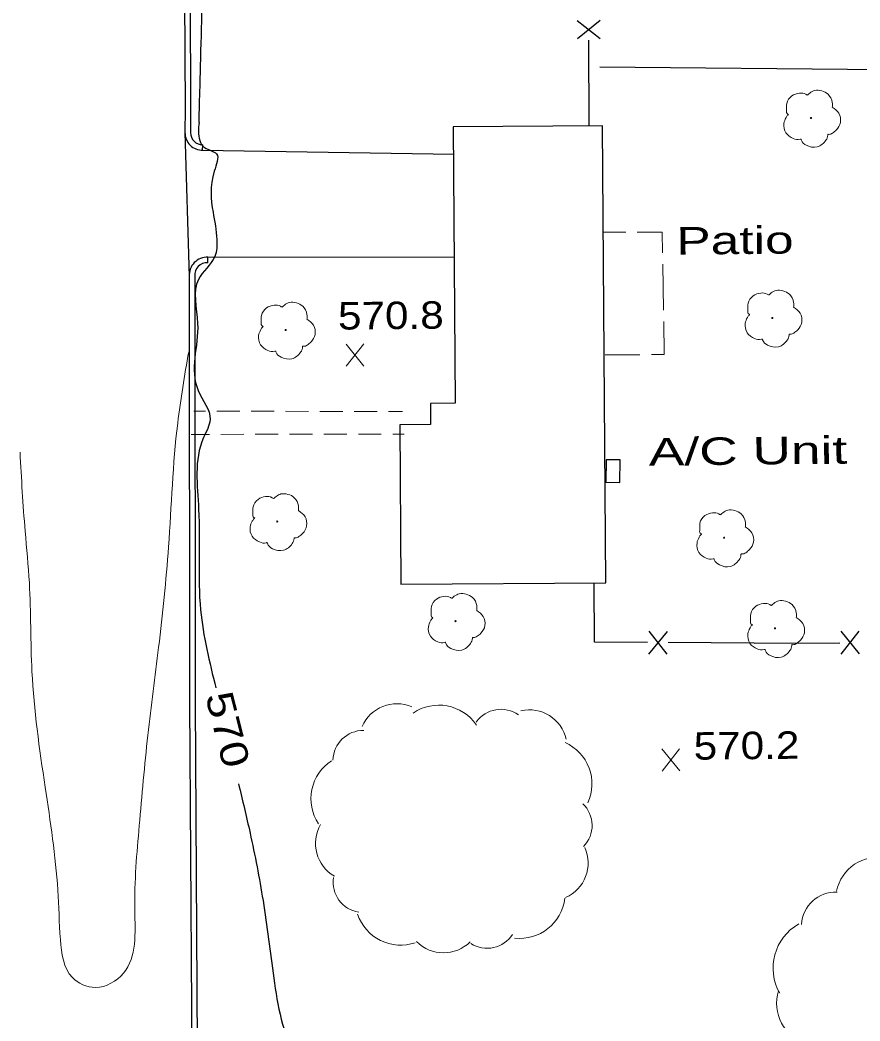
# Model space of a CAD drawing. Extents: x 2361708 to 2370558, y 6977955 to 6991887.
# Drawn here: x 2368272.5 to 2368419.3, y 6990084.2 to 6990259.1 of the extents above; entities that cross this region are included whole.
import ezdxf
from ezdxf.enums import TextEntityAlignment as Align

# ---------------------------------------------------------------- set-up
doc = ezdxf.new("R2010")
doc.units = 0
doc.header["$LTSCALE"] = 1.9
for name, color, linetype, lineweight in [('11', 7, 'Continuous', 25), ('13', 7, 'Continuous', 13), ('14', 7, 'Continuous', 13), ('17', 7, 'Continuous', 25), ('2', 7, 'Continuous', 25), ('20', 7, 'Continuous', 25), ('23', 7, 'Continuous', 25), ('29', 7, 'Continuous', 13), ('31', 7, 'Continuous', 13), ('35', 7, 'Continuous', 13)]:
    doc.layers.add(name, color=color, linetype=linetype, lineweight=lineweight)

msp = doc.modelspace()

# ---------------------------------------------------------------- linework, layer by layer
at = {"layer": '11'}
msp.add_lwpolyline([(2368374.868, 6990160.794), (2368374.328, 6990240.683), (2368348.218, 6990240.504), (2368348.548, 6990192.175), (2368344.228, 6990192.144), (2368344.253, 6990188.454), (2368338.913, 6990188.423), (2368339.079, 6990160.584)], close=True, dxfattribs=at)
at = {"layer": '13'}
for p, q in [((2368302.939, 6990190.771), (2368304.939, 6990190.77)), ((2368306.94, 6990190.769), (2368310.939, 6990190.767)), ((2368312.94, 6990190.766), (2368316.94, 6990190.764)), ((2368318.94, 6990190.763), (2368322.94, 6990190.761)), ((2368324.94, 6990190.76), (2368328.941, 6990190.759)), ((2368330.941, 6990190.758), (2368334.941, 6990190.746)), ((2368336.941, 6990190.745), (2368339.381, 6990190.738)), ((2368305.648, 6990186.737), (2368302.448, 6990186.726)), ((2368311.648, 6990186.744), (2368307.648, 6990186.736)), ((2368317.648, 6990186.761), (2368313.648, 6990186.753)), ((2368323.648, 6990186.768), (2368319.648, 6990186.76)), ((2368329.648, 6990186.785), (2368325.648, 6990186.777)), ((2368335.649, 6990186.792), (2368331.649, 6990186.784)), ((2368339.649, 6990186.79), (2368337.649, 6990186.791))]:
    msp.add_line(p, q, dxfattribs=at)
at = {"layer": '14'}
for p, q in [((2368374.355, 6990222.062), (2368378.355, 6990222.08)), ((2368384.819, 6990216.462), (2368384.955, 6990208.462)), ((2368380.849, 6990200.663), (2368374.789, 6990200.625))]:
    msp.add_line(p, q, dxfattribs=at)
for points in [[(2368380.355, 6990222.089), (2368384.715, 6990222.101), (2368384.78, 6990218.461)], [(2368384.994, 6990206.463), (2368385.089, 6990200.703), (2368382.849, 6990200.682)]]:
    msp.add_lwpolyline(points, dxfattribs=at)
at = {"layer": '17'}
for p, q in [((2368373.913, 6990255.85), (2368369.903, 6990259.031)), ((2368373.903, 6990259.05), (2368369.913, 6990255.832)), ((2368371.988, 6990240.641), (2368371.945, 6990255.641)), ((2368433.828, 6990250.38), (2368373.83, 6990250.879)), ((2368385.589, 6990152.306), (2368382.367, 6990148.325)), ((2368382.389, 6990152.325), (2368385.568, 6990148.305)), ((2368419.188, 6990148.365), (2368415.97, 6990152.345)), ((2368415.989, 6990148.345), (2368419.17, 6990152.365)), ((2368400.78, 6990150.24), (2368385.779, 6990150.337)), ((2368400.78, 6990150.24), (2368415.78, 6990150.313))]:
    msp.add_line(p, q, dxfattribs=at)
msp.add_lwpolyline([(2368382.178, 6990150.363), (2368372.927, 6990150.415), (2368372.859, 6990160.755)], dxfattribs=at)
at = {"layer": '2'}
for p, q in [((2368300.797, 6990372.76), (2368301.377, 6990243.559)), ((2368301.757, 6990372.768), (2368302.336, 6990243.568)), ((2368301.377, 6990243.559), (2368301.366, 6990239.479)), ((2368302.337, 6990243.557), (2368302.326, 6990239.478)), ((2368301.366, 6990239.479), (2368302.115, 6990214.324)), ((2368304.396, 6990237.347), (2368304.365, 6990236.387)), ((2368304.385, 6990236.387), (2368348.394, 6990235.706)), ((2368305.333, 6990216.725), (2368305.383, 6990217.685)), ((2368305.383, 6990217.685), (2368348.314, 6990217.774))]:
    msp.add_line(p, q, dxfattribs=at)
for points in [[(2368302.115, 6990214.324), (2368302.174, 6990139.831), (2368302.676, 6990059.772), (2368303.278, 6989970.223)], [(2368303.075, 6990214.323), (2368303.134, 6990139.83), (2368303.636, 6990059.782), (2368304.012, 6990003.522)]]:
    msp.add_lwpolyline(points, dxfattribs=at)
for centre, radius, start, end in [((2368304.421, 6990239.444), 3.056, 179.36056, 271.19711), ((2368304.421, 6990239.444), 2.096, 179.36056, 271.19711), ((2368305.216, 6990214.579), 3.111, 86.91163, 184.70203), ((2368305.216, 6990214.579), 2.151, 86.91163, 184.70203)]:
    msp.add_arc(centre, radius, start, end, dxfattribs=at)
at = {"layer": '23'}
msp.add_lwpolyline([(2368377.321, 6990178.308), (2368377.404, 6990182.26), (2368374.963, 6990182.306), (2368374.881, 6990178.355)], close=True, dxfattribs=at)
at = {"layer": '29'}
for centre in [(2368410.727, 6990242.019), (2368403.969, 6990207.083), (2368318.955, 6990204.974), (2368317.483, 6990171.518), (2368395.544, 6990168.681), (2368348.631, 6990154.084), (2368404.435, 6990152.835)]:
    msp.add_circle(centre, 0.1, dxfattribs=at)
for centre, radius, start, end in [((2368338.363, 6990133.029), 6.628, 66.37049, 156.37049), ((2368345.702, 6990131.47), 7.949, 34.26124, 124.26124), ((2368356.565, 6990133.396), 5.296, 54.6407, 144.6407), ((2368361.497, 6990131.985), 6.628, 12.71861, 102.71861), ((2368332.511, 6990129.695), 5.296, 89.0332, 179.0332), ((2368364.512, 6990125.63), 7.949, 335.63863, 65.63863), ((2368331.327, 6990123.064), 7.949, 123.31244, 213.31244), ((2368367.19, 6990118.376), 5.296, 316.10965, 46.10965), ((2368330.803, 6990115.253), 6.628, 150.04487, 240.04487), ((2368365.17, 6990111.854), 6.628, 293.90519, 23.90519), ((2368422.453, 6990105.44), 7.409, 78.70888, 168.70888), ((2368332.549, 6990108.46), 5.296, 171.01149, 261.01149), ((2368359.843, 6990106.598), 7.949, 263.36326, 353.36326), ((2368414.985, 6990100.796), 5.921, 87.03529, 177.03529), ((2368339.059, 6990105.424), 7.949, 198.67369, 288.67369), ((2368412.98, 6990093.455), 8.887, 119.64488, 209.64488), ((2368354.145, 6990102.226), 5.296, 237.30263, 327.30263), ((2368346.523, 6990102.763), 6.628, 224.89304, 314.89304), ((2368412.14, 6990087.319), 7.409, 162.77149, 252.77149)]:
    msp.add_arc(centre, radius, start, end, dxfattribs=at)
for points in [[(2368406.761, 6990242.592), (2368406.781, 6990242.602), (2368406.7, 6990242.671), (2368406.464, 6990243.299), (2368406.502, 6990244.579), (2368407.39, 6990245.878), (2368408.695, 6990246.36), (2368409.817, 6990246.171), (2368410.048, 6990246.043), (2368410.118, 6990246.044), (2368410.168, 6990246.084), (2368410.515, 6990246.377), (2368411.381, 6990246.826), (2368412.592, 6990246.757), (2368413.707, 6990246.168), (2368414.441, 6990244.745), (2368414.449, 6990243.885)], [(2368414.439, 6990243.905), (2368415.579, 6990242.846), (2368415.864, 6990241.259), (2368415.157, 6990239.931), (2368414.502, 6990239.385), (2368413.834, 6990239.168), (2368413.684, 6990239.157), (2368413.665, 6990239.047), (2368413.343, 6990238.144), (2368411.805, 6990236.979), (2368409.912, 6990237.261), (2368409.013, 6990238.202), (2368408.942, 6990238.332), (2368408.822, 6990238.311), (2368407.611, 6990238.43), (2368406.341, 6990239.428), (2368405.995, 6990241.064), (2368406.366, 6990242.088), (2368406.692, 6990242.531), (2368406.761, 6990242.582)], [(2368400.004, 6990207.656), (2368400.023, 6990207.666), (2368399.943, 6990207.735), (2368399.707, 6990208.363), (2368399.744, 6990209.643), (2368400.632, 6990210.942), (2368401.938, 6990211.425), (2368403.059, 6990211.235), (2368403.291, 6990211.107), (2368403.361, 6990211.108), (2368403.41, 6990211.148), (2368403.757, 6990211.442), (2368404.623, 6990211.89), (2368405.834, 6990211.822), (2368406.95, 6990211.232), (2368407.683, 6990209.809), (2368407.691, 6990208.949)], [(2368314.989, 6990205.546), (2368315.009, 6990205.557), (2368314.929, 6990205.626), (2368314.693, 6990206.254), (2368314.73, 6990207.534), (2368315.618, 6990208.832), (2368316.923, 6990209.315), (2368318.045, 6990209.125), (2368318.276, 6990208.998), (2368318.346, 6990208.998), (2368318.396, 6990209.039), (2368318.743, 6990209.332), (2368319.609, 6990209.78), (2368320.82, 6990209.712), (2368321.936, 6990209.122), (2368322.669, 6990207.699), (2368322.677, 6990206.839)], [(2368407.681, 6990208.969), (2368408.821, 6990207.91), (2368409.107, 6990206.322), (2368408.399, 6990204.996), (2368407.744, 6990204.449), (2368407.076, 6990204.233), (2368406.926, 6990204.222), (2368406.907, 6990204.111), (2368406.586, 6990203.208), (2368405.047, 6990202.043), (2368403.154, 6990202.325), (2368402.255, 6990203.267), (2368402.184, 6990203.396), (2368402.064, 6990203.375), (2368400.853, 6990203.494), (2368399.583, 6990204.492), (2368399.238, 6990206.128), (2368399.608, 6990207.152), (2368399.934, 6990207.595), (2368400.004, 6990207.646)], [(2368322.667, 6990206.859), (2368323.807, 6990205.8), (2368324.092, 6990204.213), (2368323.385, 6990202.886), (2368322.73, 6990202.34), (2368322.062, 6990202.123), (2368321.913, 6990202.112), (2368321.894, 6990202.002), (2368321.572, 6990201.099), (2368320.033, 6990199.934), (2368318.14, 6990200.216), (2368317.241, 6990201.158), (2368317.17, 6990201.287), (2368317.05, 6990201.266), (2368315.839, 6990201.384), (2368314.569, 6990202.382), (2368314.224, 6990204.019), (2368314.594, 6990205.043), (2368314.92, 6990205.486), (2368314.989, 6990205.536)], [(2368313.518, 6990172.091), (2368313.538, 6990172.101), (2368313.457, 6990172.17), (2368313.221, 6990172.798), (2368313.259, 6990174.078), (2368314.146, 6990175.377), (2368315.452, 6990175.859), (2368316.574, 6990175.67), (2368316.805, 6990175.542), (2368316.875, 6990175.543), (2368316.925, 6990175.583), (2368317.271, 6990175.876), (2368318.137, 6990176.325), (2368319.348, 6990176.257), (2368320.464, 6990175.667), (2368321.198, 6990174.244), (2368321.206, 6990173.384)], [(2368321.195, 6990173.404), (2368322.335, 6990172.345), (2368322.621, 6990170.757), (2368321.914, 6990169.431), (2368321.259, 6990168.884), (2368320.591, 6990168.668), (2368320.441, 6990168.656), (2368320.422, 6990168.546), (2368320.1, 6990167.643), (2368318.561, 6990166.478), (2368316.668, 6990166.76), (2368315.77, 6990167.702), (2368315.698, 6990167.832), (2368315.579, 6990167.81), (2368314.367, 6990167.929), (2368313.098, 6990168.927), (2368312.752, 6990170.563), (2368313.123, 6990171.587), (2368313.448, 6990172.03), (2368313.518, 6990172.081)], [(2368391.578, 6990169.253), (2368391.598, 6990169.264), (2368391.517, 6990169.333), (2368391.282, 6990169.961), (2368391.319, 6990171.241), (2368392.207, 6990172.54), (2368393.512, 6990173.022), (2368394.635, 6990172.833), (2368394.866, 6990172.705), (2368394.936, 6990172.706), (2368394.986, 6990172.746), (2368395.332, 6990173.04), (2368396.198, 6990173.488), (2368397.409, 6990173.419), (2368398.525, 6990172.83), (2368399.258, 6990171.407), (2368399.267, 6990170.547)], [(2368399.256, 6990170.567), (2368400.396, 6990169.508), (2368400.681, 6990167.92), (2368399.974, 6990166.593), (2368399.32, 6990166.047), (2368398.651, 6990165.831), (2368398.501, 6990165.819), (2368398.482, 6990165.709), (2368398.161, 6990164.806), (2368396.622, 6990163.641), (2368394.729, 6990163.923), (2368393.83, 6990164.865), (2368393.759, 6990164.994), (2368393.639, 6990164.973), (2368392.428, 6990165.091), (2368391.158, 6990166.089), (2368390.813, 6990167.727), (2368391.183, 6990168.75), (2368391.509, 6990169.193), (2368391.578, 6990169.244)], [(2368344.665, 6990154.656), (2368344.685, 6990154.667), (2368344.604, 6990154.736), (2368344.368, 6990155.364), (2368344.406, 6990156.644), (2368345.294, 6990157.942), (2368346.599, 6990158.425), (2368347.721, 6990158.235), (2368347.952, 6990158.108), (2368348.022, 6990158.108), (2368348.072, 6990158.149), (2368348.419, 6990158.442), (2368349.285, 6990158.891), (2368350.496, 6990158.822), (2368351.611, 6990158.232), (2368352.345, 6990156.81), (2368352.353, 6990155.949)], [(2368400.469, 6990153.408), (2368400.49, 6990153.418), (2368400.409, 6990153.487), (2368400.173, 6990154.115), (2368400.211, 6990155.395), (2368401.098, 6990156.694), (2368402.404, 6990157.176), (2368403.526, 6990156.987), (2368403.757, 6990156.859), (2368403.827, 6990156.86), (2368403.877, 6990156.9), (2368404.224, 6990157.193), (2368405.089, 6990157.642), (2368406.3, 6990157.573), (2368407.416, 6990156.984), (2368408.15, 6990155.561), (2368408.158, 6990154.701)], [(2368352.343, 6990155.969), (2368353.483, 6990154.91), (2368353.768, 6990153.323), (2368353.061, 6990151.996), (2368352.406, 6990151.45), (2368351.738, 6990151.233), (2368351.588, 6990151.222), (2368351.569, 6990151.112), (2368351.247, 6990150.209), (2368349.709, 6990149.044), (2368347.816, 6990149.326), (2368346.917, 6990150.268), (2368346.846, 6990150.397), (2368346.726, 6990150.376), (2368345.515, 6990150.494), (2368344.245, 6990151.492), (2368343.9, 6990153.129), (2368344.27, 6990154.153), (2368344.596, 6990154.596), (2368344.665, 6990154.647)], [(2368408.148, 6990154.721), (2368409.288, 6990153.662), (2368409.573, 6990152.074), (2368408.865, 6990150.747), (2368408.211, 6990150.201), (2368407.543, 6990149.985), (2368407.393, 6990149.973), (2368407.374, 6990149.863), (2368407.052, 6990148.96), (2368405.513, 6990147.795), (2368403.621, 6990148.077), (2368402.721, 6990149.019), (2368402.65, 6990149.148), (2368402.531, 6990149.127), (2368401.319, 6990149.245), (2368400.05, 6990150.243), (2368399.704, 6990151.88), (2368400.074, 6990152.904), (2368400.4, 6990153.347), (2368400.47, 6990153.398)]]:
    msp.add_spline(points, degree=3, dxfattribs=at)
at = {"layer": '31'}
for p, q in [((2368332.625, 6990198.674), (2368329.509, 6990202.524)), ((2368329.545, 6990198.645), (2368332.588, 6990202.554)), ((2368387.812, 6990127.916), (2368384.695, 6990131.766)), ((2368384.732, 6990127.886), (2368387.775, 6990131.796))]:
    msp.add_line(p, q, dxfattribs=at)
at = {"layer": '31', "lineweight": 25}
for points in [[(2368303.819, 6990241.232), (2368304.159, 6990253.776), (2368304.401, 6990274.559), (2368303.721, 6990299.874), (2368304.018, 6990325.408), (2368303.563, 6990338.504), (2368302.973, 6990361.589), (2368301.369, 6990373.555)], [(2368303.819, 6990241.232), (2368303.724, 6990239.661), (2368304.791, 6990236.871), (2368306.881, 6990235.751), (2368306.48, 6990232.727), (2368306.268, 6990225.555), (2368306.934, 6990220.77), (2368306.572, 6990217.847), (2368303.72, 6990213.829), (2368303.573, 6990206.138), (2368303.674, 6990194.418), (2368305.753, 6990189.318), (2368304.603, 6990186.166), (2368303.742, 6990173.648), (2368304.09, 6990156.05), (2368306.76, 6990142.415)], [(2368310.729, 6990125.652), (2368312.731, 6990117.071), (2368314.994, 6990105.272), (2368316.883, 6990091.729), (2368320.834, 6990077.956), (2368328.605, 6990070.519), (2368341.472, 6990063.621), (2368346.747, 6990059.862), (2368354.461, 6990055.345), (2368359.093, 6990048.898), (2368358.772, 6990039.505), (2368354.77, 6990023.866), (2368355.41, 6990015.532), (2368360.182, 6990004.787), (2368366.298, 6990002.115), (2368370.145, 6990005.542), (2368380.146, 6990016.117), (2368391.655, 6990018.337), (2368399.425, 6990020.551), (2368410.038, 6990028.612), (2368418.63, 6990034.725), (2368431.844, 6990045.941), (2368445.822, 6990055.674), (2368452.388, 6990060.387)]]:
    msp.add_spline(points, degree=3, dxfattribs=at)
at = {"layer": '35'}
for points in [[(2368306.448, 6990497.689), (2368306.381, 6990485.798), (2368306.875, 6990472.862), (2368314.304, 6990466.652), (2368320.698, 6990459.913), (2368328.691, 6990453.379), (2368336.59, 6990448.214), (2368336.349, 6990442.051), (2368329.045, 6990439.251), (2368323.69, 6990434.51), (2368320.725, 6990426.672), (2368318.707, 6990416.992), (2368317.476, 6990407.6), (2368316.021, 6990399.796), (2368315.408, 6990391.629), (2368317.477, 6990379.128), (2368321.246, 6990370.894), (2368327.763, 6990360.765), (2368332.504, 6990353.3), (2368336.691, 6990345.189), (2368342.784, 6990338.627), (2368352.452, 6990334.669), (2368363.488, 6990332.014), (2368372.052, 6990325.315), (2368384.563, 6990324.204), (2368392.56, 6990326.71), (2368402.723, 6990325.327), (2368407.846, 6990324.006), (2368422.852, 6990327.639), (2368438.688, 6990329.22), (2368451.482, 6990329.952), (2368466.361, 6990328.033), (2368482.419, 6990323.016), (2368493.157, 6990321.208), (2368501.477, 6990315.947), (2368510.222, 6990307.129), (2368523.896, 6990299.38), (2368536.862, 6990296.773), (2368546.63, 6990298.096), (2368556.237, 6990297.327), (2368560.836, 6990294.291), (2368565.853, 6990289.448), (2368566.111, 6990283.381), (2368566.362, 6990276.913), (2368567.176, 6990266.04), (2368565.907, 6990257.547), (2368568.272, 6990250.659), (2368572.868, 6990246.913), (2368578.046, 6990248.202), (2368585.128, 6990249.11), (2368588.446, 6990258.812), (2368586.77, 6990269.917), (2368591.867, 6990273.325), (2368601.012, 6990272.882), (2368610.964, 6990270.667), (2368622.374, 6990268.575), (2368629.997, 6990270.408), (2368635.673, 6990267.712), (2368641.529, 6990259.787), (2368648.359, 6990254.482), (2368652.762, 6990249.023), (2368658.453, 6990244.678), (2368661.468, 6990246.326), (2368666.518, 6990251.565), (2368673.531, 6990255.492), (2368677.989, 6990258.934), (2368680.855, 6990262.412), (2368681.559, 6990266.208), (2368681.94, 6990269.322), (2368682.334, 6990271.016)], [(2368302.01, 6990201.152), (2368300.089, 6990188.714), (2368298.485, 6990167.067), (2368296.762, 6990149.52), (2368294.878, 6990134.151), (2368293.378, 6990118.366), (2368292.589, 6990103.548), (2368290.613, 6990092.579), (2368285.737, 6990090.082), (2368281.69, 6990091.814), (2368279.607, 6990098.425), (2368279.145, 6990107.111), (2368276.943, 6990125.1), (2368274.63, 6990145.309), (2368274.173, 6990160.786), (2368273.437, 6990169.839), (2368272.546, 6990183.611)]]:
    msp.add_spline(points, degree=3, dxfattribs=at)

# ---------------------------------------------------------------- texts
at = {"layer": '14', "width": 1.4}
msp.add_text('Patio', height=4.8, rotation=0.545, dxfattribs=at).set_placement((2368387.233, 6990218.145))
at = {"layer": '20', "width": 1.45}
msp.add_text('A/C Unit', height=4.8, rotation=0.545, dxfattribs=at).set_placement((2368382.423, 6990181.287))
at = {"layer": '31', "width": 1.15}
for s, p in [('570.8', (2368328.115, 6990205.041)), ('570.2', (2368390.253, 6990129.879))]:
    msp.add_text(s, height=4.8, rotation=0.545, dxfattribs=at).set_placement(p)
at = {"layer": '31', "width": 1.25}
msp.add_text(' 570 ', height=4.8, rotation=284.188, dxfattribs=at).set_placement((2368306.518, 6990134.583), align=Align.CENTER)

doc.saveas('drawing.dxf')
